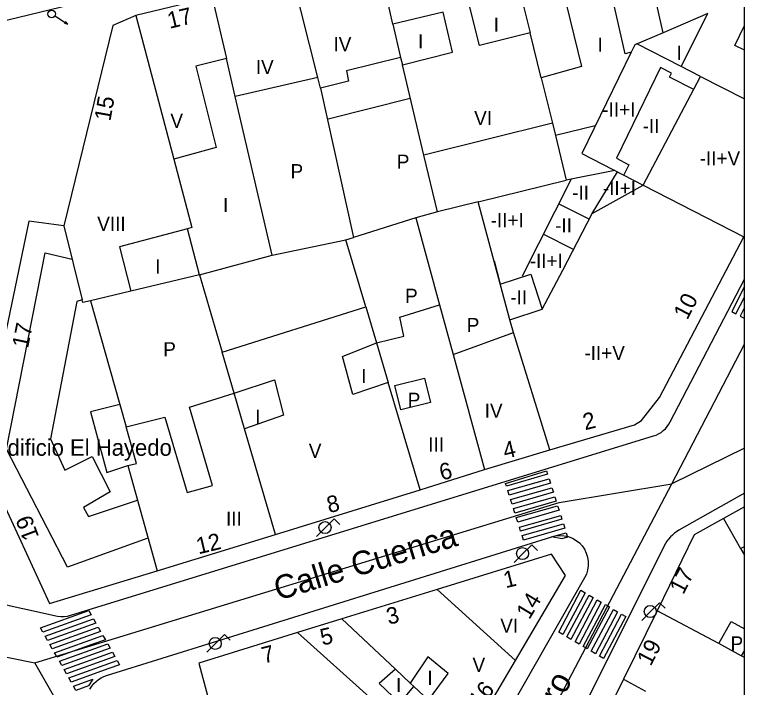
# Model space of a CAD drawing. Extents: x 282771 to 285132, y 4823109 to 4825496.
# Drawn here: x 285052.7 to 285130.1, y 4823565.5 to 4823636.8 of the extents above; entities that cross this region are included whole.
import ezdxf

# ---------------------------------------------------------------- set-up
doc = ezdxf.new("R2010")
doc.units = 0
for name, color, linetype in [('ACERA-BORDILLO', 7, 'Continuous'), ('CALLE-EJE', 7, 'Continuous'), ('CALLE-TEXTO', 7, 'Continuous'), ('Default', 7, 'Continuous'), ('EDIFICIO', 7, 'Continuous'), ('FAROLA', 7, 'Continuous'), ('INTERIOR-EDIFICIO', 7, 'Continuous'), ('MEDIANERA', 7, 'Continuous'), ('NUM-LOCAL', 7, 'Continuous'), ('NUM-PORTAL', 7, 'Continuous'), ('PASO-PEATONES', 7, 'Continuous'), ('SEMAFORO', 7, 'Continuous'), ('TXT-ALTURA-EDIFICIO', 7, 'Continuous'), ('TXT-EDIFICIOS', 7, 'Continuous')]:
    doc.layers.add(name, color=color, linetype=linetype)

msp = doc.modelspace()

# ---------------------------------------------------------------- linework, layer by layer
at = {"layer": 'ACERA-BORDILLO'}
for points in [[(285130.1, 4823655.134), (285049.745, 4823635.675), (285049.355, 4823635.495), (285048.995, 4823635.275), (285048.655, 4823635.035), (285048.335, 4823634.745), (285048.055, 4823634.435), (285047.795, 4823634.105), (285047.575, 4823633.745), (285047.395, 4823633.365), (285047.255, 4823632.965), (285047.145, 4823632.555), (285047.085, 4823632.145), (285046.055, 4823627.285), (285047.895, 4823625.795), (285039.684, 4823582.233), (285036.594, 4823581.132), (285036.492, 4823580.464), (285036.526, 4823579.383), (285036.986, 4823578.315), (285037.819, 4823577.502), (285038.816, 4823577.084), (285057.224, 4823573.049)], [(285057.224, 4823573.049), (285057.583, 4823573.004), (285057.948, 4823573.002), (285058.31, 4823573.044), (285058.662, 4823573.13), (285120.46, 4823592.138), (285120.735, 4823592.238), (285121.003, 4823592.365), (285121.259, 4823592.521), (285121.5, 4823592.702), (285121.721, 4823592.906), (285121.92, 4823593.131), (285122.094, 4823593.371), (285122.241, 4823593.624), (285130.1, 4823608.771)], [(285130.1, 4823586.079), (285123.156, 4823582.138), (285122.913, 4823581.988), (285122.68, 4823581.82), (285122.459, 4823581.633), (285122.251, 4823581.43), (285122.059, 4823581.212), (285121.885, 4823580.982), (285121.729, 4823580.74), (285121.592, 4823580.489), (285092.154, 4823521.564)], [(285060.686, 4823565.309), (285060.873, 4823565.613), (285061.092, 4823565.888), (285061.336, 4823566.13), (285061.598, 4823566.338), (285061.873, 4823566.511), (285062.154, 4823566.647), (285062.434, 4823566.75), (285109.658, 4823581.463)], [(285109.658, 4823581.463), (285110.077, 4823581.561), (285110.52, 4823581.598), (285110.975, 4823581.568), (285111.424, 4823581.468), (285111.853, 4823581.301), (285112.247, 4823581.072), (285112.595, 4823580.794), (285112.888, 4823580.479), (285113.133, 4823580.125), (285113.33, 4823579.726), (285113.469, 4823579.292), (285113.541, 4823578.837), (285113.542, 4823578.377), (285113.474, 4823577.926), (285113.342, 4823577.501), (285113.156, 4823577.113), (285085.388, 4823528.395)]]:
    msp.add_lwpolyline(points, dxfattribs=at)
at = {"layer": 'CALLE-EJE'}
for points in [[(285122.415, 4823587.065), (285130.1, 4823601.872)], [(285130.1, 4823590.839), (285122.415, 4823587.065)], [(285054.835, 4823568.107), (285110.445, 4823585.076), (285122.415, 4823587.065)], [(285084.854, 4823515.654), (285122.415, 4823587.065)], [(285026.195, 4823573.894), (285054.835, 4823568.107)], [(285084.854, 4823515.654), (285054.835, 4823568.107)]]:
    msp.add_lwpolyline(points, dxfattribs=at)
at = {"layer": 'Default'}
msp.add_lwpolyline([(282771.5, 4823109), (285130.1, 4823109), (285130.1, 4825495.5)], dxfattribs=at)
at = {"layer": 'EDIFICIO'}
for points in [[(285130.1, 4823652.71), (285118.085, 4823649.726), (285104.515, 4823646.356), (285091.135, 4823643.035), (285082.165, 4823640.805), (285073.635, 4823638.685), (285065.565, 4823636.685), (285063.125, 4823635.655), (285057.915, 4823614.415), (285054.205, 4823614.905), (285049.055, 4823590.274), (285056.395, 4823574.384), (285067.815, 4823577.835), (285080.375, 4823581.685)], [(285080.375, 4823581.685), (285095.695, 4823586.415), (285102.515, 4823588.595), (285109.445, 4823590.655), (285118.425, 4823593.305), (285119.195, 4823593.785), (285121.081, 4823596.21), (285124.455, 4823602.605), (285130.045, 4823613.226), (285130.1, 4823613.33)], [(285130.1, 4823584.628), (285127.885, 4823583.385), (285124.785, 4823581.655), (285120.835, 4823573.595), (285117.285, 4823566.345), (285110.645, 4823552.795), (285107.064, 4823545.495)], [(285072.225, 4823568.074), (285073.855, 4823561.994), (285071.065, 4823561.784), (285069.684, 4823550.164), (285074.714, 4823541.114), (285081.564, 4823529.734), (285083.064, 4823529.804), (285089.654, 4823540.974), (285093.054, 4823546.724), (285098.955, 4823556.735), (285100.935, 4823560.085), (285105.805, 4823568.335), (285111.125, 4823577.345), (285109.635, 4823579.595), (285097.495, 4823575.855), (285087.415, 4823572.755), (285082.695, 4823571.295), (285072.225, 4823568.074)]]:
    msp.add_lwpolyline(points, dxfattribs=at)
at = {"layer": 'FAROLA'}
for p, q in [((285086.594, 4823583.354), (285085.654, 4823582.424)), ((285087.184, 4823582.764), (285086.594, 4823583.354)), ((285085.654, 4823582.424), (285084.724, 4823581.484)), ((285107.549, 4823580.603), (285106.609, 4823579.673)), ((285108.139, 4823580.013), (285107.549, 4823580.603)), ((285106.609, 4823579.673), (285105.679, 4823578.733)), ((285121.096, 4823574.464), (285120.156, 4823573.534)), ((285121.686, 4823573.874), (285121.096, 4823574.464)), ((285120.156, 4823573.534), (285119.226, 4823572.594)), ((285074.953, 4823571.078), (285074.013, 4823570.148)), ((285075.543, 4823570.488), (285074.953, 4823571.078)), ((285074.013, 4823570.148), (285073.083, 4823569.208))]:
    msp.add_line(p, q, dxfattribs=at)
for centre in [(285085.614, 4823582.424), (285106.569, 4823579.673), (285120.116, 4823573.534), (285073.973, 4823570.148)]:
    msp.add_circle(centre, 0.638, dxfattribs=at)
at = {"layer": 'INTERIOR-EDIFICIO'}
msp.add_line((285091.07, 4823602.02), (285092.32, 4823597.803), dxfattribs=at)
for points in [[(285126.215, 4823636.906), (285121.475, 4823634.876), (285118.485, 4823633.606), (285118.095, 4823632.806), (285117.455, 4823632.626), (285115.605, 4823640.776)], [(285110.795, 4823639.566), (285112.825, 4823631.306), (285108.549, 4823630.096), (285109.74, 4823625.297), (285096.104, 4823621.89), (285093.825, 4823631.468), (285099.135, 4823632.805), (285098.145, 4823637.045), (285092.82, 4823635.777), (285093.635, 4823632.265), (285087.905, 4823630.835), (285088.105, 4823629.725), (285085.145, 4823628.985), (285084.861, 4823630.112), (285076.091, 4823628.129), (285075.153, 4823632.16), (285071.925, 4823631.335), (285074.065, 4823622.725), (285069.569, 4823621.486), (285071.485, 4823614.215), (285071.035, 4823614.095), (285063.825, 4823612.165), (285065.003, 4823607.482), (285060.755, 4823606.465), (285063.858, 4823595.488), (285060.745, 4823594.695), (285062.485, 4823588.265), (285064.695, 4823588.995), (285065.635, 4823589.205), (285064.53, 4823593.113), (285068.635, 4823594.145), (285071.005, 4823586.145), (285073.685, 4823586.895), (285071.235, 4823595.175), (285075.973, 4823596.669)], [(285107.363, 4823634.877), (285102.015, 4823633.525), (285100.945, 4823637.715), (285106.339, 4823639.006), (285107.363, 4823634.877)], [(285091.07, 4823602.02), (285093.975, 4823602.705), (285093.555, 4823604.735), (285097.766, 4823606.04), (285099.203, 4823600.76), (285105.595, 4823603.105), (285105.225, 4823604.453), (285108.665, 4823605.565), (285110.825, 4823609.705), (285113.967, 4823615.717), (285119.371, 4823618.71), (285125.446, 4823630.233), (285123.405, 4823631.306), (285126.215, 4823636.906)], [(285129.085, 4823633.506), (285130.1, 4823635.629)], [(285130.1, 4823633.025), (285129.085, 4823633.506)], [(285075.973, 4823596.669), (285074.696, 4823601.016), (285089.943, 4823605.823), (285091.07, 4823602.02)], [(285092.32, 4823597.803), (285088.565, 4823596.535), (285087.465, 4823600.555), (285091.07, 4823602.02)], [(285075.973, 4823596.669), (285080.275, 4823598.095), (285081.215, 4823594.335), (285077.078, 4823592.907), (285075.973, 4823596.669)], [(285096.155, 4823598.255), (285096.795, 4823595.675), (285093.675, 4823594.895), (285093.035, 4823597.475), (285096.155, 4823598.255)], [(285130.1, 4823569.419), (285129.765, 4823568.825), (285127.395, 4823570.145), (285128.705, 4823572.475)], [(285128.705, 4823572.475), (285130.1, 4823571.692)], [(285098.685, 4823566.955), (285096.525, 4823568.735), (285094.665, 4823565.945), (285093.075, 4823567.435), (285091.365, 4823565.895), (285093.565, 4823563.825), (285095.025, 4823565.595), (285096.585, 4823564.145), (285098.685, 4823566.955)]]:
    msp.add_lwpolyline(points, dxfattribs=at)
at = {"layer": 'MEDIANERA'}
for p, q in [((285121.475, 4823634.876), (285118.085, 4823649.726)), ((285092.82, 4823635.777), (285091.135, 4823643.035)), ((285073.635, 4823638.685), (285075.153, 4823632.16)), ((285065.565, 4823636.685), (285069.569, 4823621.486)), ((285092.815, 4823635.775), (285092.82, 4823635.777)), ((285108.549, 4823630.096), (285107.363, 4823634.877)), ((285093.635, 4823632.265), (285093.825, 4823631.468)), ((285093.825, 4823631.468), (285093.815, 4823631.465)), ((285125.446, 4823630.233), (285130.1, 4823627.879)), ((285085.145, 4823628.985), (285088.625, 4823613.185)), ((285085.955, 4823625.755), (285094.645, 4823627.935)), ((285109.74, 4823625.297), (285110.065, 4823623.985)), ((285114.285, 4823624.995), (285110.065, 4823623.985)), ((285110.065, 4823623.985), (285111.195, 4823619.265)), ((285069.565, 4823621.485), (285069.569, 4823621.486)), ((285117.852, 4823620.897), (285117.848, 4823620.889)), ((285116.345, 4823620.265), (285111.195, 4823619.265)), ((285113.967, 4823615.717), (285116.646, 4823620.132)), ((285101.865, 4823616.945), (285111.195, 4823619.265)), ((285111.714, 4823619.366), (285106.515, 4823609.064)), ((285101.865, 4823616.945), (285097.535, 4823615.875)), ((285105.223, 4823604.453), (285101.865, 4823616.945)), ((285113.647, 4823615.104), (285110.392, 4823616.746)), ((285095.255, 4823615.265), (285088.625, 4823613.185)), ((285097.535, 4823615.875), (285095.255, 4823615.265)), ((285095.255, 4823615.265), (285097.766, 4823606.04)), ((285057.915, 4823614.415), (285059.874, 4823606.577)), ((285072.285, 4823609.225), (285071.035, 4823614.095)), ((285080.005, 4823611.305), (285087.835, 4823612.935)), ((285087.835, 4823612.935), (285088.625, 4823613.185)), ((285089.943, 4823605.823), (285087.835, 4823612.935)), ((285111.981, 4823611.917), (285108.772, 4823613.537)), ((285072.285, 4823609.225), (285080.005, 4823611.305)), ((285072.285, 4823609.225), (285065.003, 4823607.482)), ((285072.285, 4823609.225), (285074.696, 4823601.016)), ((285109.445, 4823590.655), (285105.595, 4823603.105)), ((285099.203, 4823600.76), (285102.515, 4823588.595)), ((285095.695, 4823586.415), (285092.32, 4823597.803)), ((285080.375, 4823581.685), (285077.078, 4823592.907)), ((285064.695, 4823588.995), (285067.815, 4823577.835)), ((285127.885, 4823583.385), (285129.695, 4823580.205)), ((285129.695, 4823580.205), (285130.1, 4823580.412)), ((285129.695, 4823580.205), (285130.1, 4823579.498)), ((285097.495, 4823575.855), (285105.805, 4823568.335)), ((285127.395, 4823570.145), (285120.835, 4823573.595)), ((285093.075, 4823567.435), (285087.415, 4823572.755)), ((285090.645, 4823564.165), (285082.695, 4823571.295)), ((285095.025, 4823565.595), (285094.665, 4823565.945)), ((285117.285, 4823566.345), (285119.605, 4823565.085))]:
    msp.add_line(p, q, dxfattribs=at)
for points in [[(285084.875, 4823630.115), (285084.861, 4823630.112), (285082.165, 4823640.805)], [(285123.405, 4823631.306), (285118.675, 4823633.686), (285118.485, 4823633.606)], [(285118.099, 4823632.804), (285112.852, 4823622.061), (285119.371, 4823618.71), (285130.045, 4823613.226)], [(285124.719, 4823628.854), (285122.141, 4823630.151), (285122.36, 4823630.6), (285121.199, 4823631.185), (285116.517, 4823621.583), (285117.848, 4823620.889), (285117.316, 4823619.798)], [(285080.005, 4823611.305), (285076.091, 4823628.129), (285076.075, 4823628.125)], [(285097.535, 4823615.875), (285096.104, 4823621.89), (285096.085, 4823621.885)], [(285066.835, 4823581.305), (285058.305, 4823578.244), (285051.825, 4823590.724), (285055.935, 4823611.535), (285058.795, 4823610.885)], [(285103.544, 4823610.699), (285104.208, 4823608.228), (285107.464, 4823609.281), (285108.665, 4823605.565)], [(285059.865, 4823606.575), (285059.275, 4823606.405), (285056.495, 4823591.835), (285058.025, 4823588.495), (285060.915, 4823589.945), (285062.815, 4823586.215), (285059.995, 4823584.555), (285060.535, 4823583.594), (285065.715, 4823585.335)], [(285060.755, 4823606.465), (285059.945, 4823606.295), (285059.874, 4823606.577)], [(285063.885, 4823595.495), (285063.858, 4823595.488), (285064.53, 4823593.113)], [(285130.1, 4823568.657), (285129.765, 4823568.825)]]:
    msp.add_lwpolyline(points, dxfattribs=at)
at = {"layer": 'PASO-PEATONES'}
for p, q in [((285130.1, 4823606.862), (285130.1, 4823607.968)), ((285130.1, 4823604.651), (285130.1, 4823605.757))]:
    msp.add_line(p, q, dxfattribs=at)
for points in [[(285130.1, 4823607.968), (285128.755, 4823605.315), (285129.197, 4823605.081), (285130.1, 4823606.862)], [(285130.1, 4823605.757), (285129.639, 4823604.848), (285130.081, 4823604.614), (285130.1, 4823604.651)]]:
    msp.add_lwpolyline(points, dxfattribs=at)
for points in [[(285104.762, 4823587.098), (285109.118, 4823588.438), (285109.23, 4823588.082), (285104.849, 4823586.822)], [(285105, 4823586.345), (285109.382, 4823587.606), (285109.533, 4823587.129), (285105.152, 4823585.868)], [(285105.303, 4823585.392), (285109.684, 4823586.652), (285109.835, 4823586.175), (285105.454, 4823584.915)], [(285105.606, 4823584.438), (285109.987, 4823585.699), (285110.138, 4823585.222), (285105.757, 4823583.961)], [(285105.908, 4823583.484), (285110.289, 4823584.745), (285110.44, 4823584.268), (285106.059, 4823583.008)], [(285106.227, 4823582.479), (285110.614, 4823583.722), (285110.743, 4823583.315), (285106.362, 4823582.054)], [(285106.513, 4823581.577), (285110.894, 4823582.838), (285111.046, 4823582.361), (285106.664, 4823581.101)], [(285109.644, 4823581.438), (285111.197, 4823581.885), (285111.348, 4823581.408), (285110.723, 4823581.228)], [(285110.407, 4823571.339), (285112.763, 4823575.781), (285113.194, 4823575.528), (285110.839, 4823571.086)], [(285111.271, 4823570.833), (285113.626, 4823575.275), (285114.058, 4823575.022), (285111.703, 4823570.58)], [(285112.134, 4823570.327), (285114.49, 4823574.769), (285114.921, 4823574.516), (285112.566, 4823570.074)], [(285112.998, 4823569.821), (285115.353, 4823574.263), (285115.604, 4823574.116), (285115.785, 4823574.01), (285113.429, 4823569.568), (285113.263, 4823569.665)], [(285055.422, 4823571.789), (285060.553, 4823573.629), (285060.805, 4823573.188), (285055.673, 4823571.348)], [(285113.861, 4823569.315), (285116.217, 4823573.756), (285116.648, 4823573.503), (285114.293, 4823569.062)], [(285055.925, 4823570.907), (285061.057, 4823572.747), (285061.309, 4823572.306), (285056.177, 4823570.467)], [(285114.725, 4823568.809), (285117.08, 4823573.25), (285117.512, 4823572.997), (285115.156, 4823568.556)], [(285056.429, 4823570.026), (285061.561, 4823571.865), (285061.812, 4823571.425), (285056.681, 4823569.585)], [(285056.932, 4823569.144), (285062.064, 4823570.984), (285062.316, 4823570.543), (285060.874, 4823570.026), (285057.184, 4823568.703), (285057.048, 4823568.942)], [(285057.436, 4823568.262), (285062.568, 4823570.102), (285062.82, 4823569.661), (285057.688, 4823567.821)], [(285057.94, 4823567.38), (285063.071, 4823569.22), (285063.323, 4823568.779), (285058.191, 4823566.939)], [(285058.443, 4823566.499), (285063.575, 4823568.338), (285063.827, 4823567.897), (285062.67, 4823567.483), (285058.695, 4823566.058)], [(285058.947, 4823565.617), (285061.004, 4823566.354), (285060.516, 4823565.648), (285059.199, 4823565.176)]]:
    msp.add_lwpolyline(points, close=True, dxfattribs=at)
at = {"layer": 'SEMAFORO'}
for p, q in [((285056.963, 4823636.65), (285057.3, 4823636.436)), ((285057.3, 4823636.436), (285058.313, 4823635.792)), ((285058.046, 4823636.08), (285058.313, 4823635.792)), ((285057.939, 4823635.912), (285058.313, 4823635.792))]:
    msp.add_line(p, q, dxfattribs=at)
msp.add_ellipse((285056.625, 4823636.865), major_axis=(0.16, -0.367), ratio=0.999979, dxfattribs=at)

# ---------------------------------------------------------------- texts
at = {"layer": 'CALLE-TEXTO'}
for s, rotation, p in [('Calle Cuenca', 16.96881, (285080.647, 4823574.676)), ('Calle Antonio Cachero', 62.25657, (285096.336, 4823536.692))]:
    msp.add_text(s, height=2.5, rotation=rotation, dxfattribs=at).set_placement(p)
at = {"layer": 'NUM-LOCAL'}
for s, rotation, p in [('14', 58.91898, (285107.287, 4823572.602)), ('16', 51.02224, (285102.048, 4823563.203))]:
    msp.add_text(s, height=1.75, rotation=rotation, dxfattribs=at).set_placement(p)
at = {"layer": 'NUM-PORTAL'}
for s, rotation, p in [('17', 13.59064, (285069.128, 4823635.285)), ('15', 79.96957, (285062.847, 4823625.434)), ('10', 62.56989, (285124.035, 4823604.352)), ('17', 78.47959, (285054.106, 4823601.36)), ('2', 13.59063, (285113.194, 4823592.738)), ('4', 13.59063, (285104.721, 4823589.696)), ('6', 13.59063, (285097.981, 4823587.408)), ('8', 13.59063, (285086.037, 4823583.952)), ('19', 110.63008, (285055.307, 4823581.461)), ('12', 13.59063, (285072.188, 4823579.584)), ('17', 62.56989, (285123.613, 4823575.245)), ('1', 13.59063, (285104.774, 4823575.99)), ('3', 13.59063, (285092.356, 4823572.122)), ('5', 13.59063, (285085.334, 4823569.911)), ('19', 62.56989, (285120.159, 4823567.666)), ('7', 13.59063, (285079.123, 4823568.001))]:
    msp.add_text(s, height=1.75, rotation=rotation, dxfattribs=at).set_placement(p)
at = {"layer": 'TXT-ALTURA-EDIFICIO'}
for s, p in [('I', (285103.504, 4823634.975)), ('I', (285095.484, 4823633.205)), ('IV', (285086.516, 4823632.905)), ('I', (285114.514, 4823632.866)), ('I', (285122.904, 4823631.986)), ('IV', (285078.276, 4823630.485)), ('-II+I', (285115.027, 4823625.986)), ('V', (285069.216, 4823624.785)), ('VI', (285101.436, 4823625.085)), ('-II', (285119.309, 4823624.248)), ('-II+V', (285125.356, 4823620.817)), ('P', (285093.23, 4823620.455)), ('P', (285081.96, 4823619.445)), ('I', (285074.804, 4823615.865)), ('VIII', (285061.455, 4823613.865)), ('I', (285067.604, 4823609.345)), ('P', (285094.109, 4823606.245)), ('P', (285100.649, 4823603.145)), ('P', (285068.459, 4823600.575)), ('-II+V', (285113.131, 4823600.187)), ('I', (285089.454, 4823597.735)), ('P', (285094.389, 4823595.215)), ('IV', (285102.556, 4823594.065)), ('I', (285078.204, 4823593.435)), ('III', (285096.573, 4823590.485)), ('V', (285083.896, 4823589.805)), ('III', (285075.113, 4823582.625)), ('VI', (285104.205, 4823571.285)), ('P', (285128.629, 4823569.395)), ('V', (285101.266, 4823567.125)), ('I', (285096.474, 4823565.745)), ('I', (285093.144, 4823564.985))]:
    msp.add_text(s, height=1.5, rotation=0.00059, dxfattribs=at).set_placement(p)
for s, p in [('-II+I', (285115.084, 4823617.662)), ('-II', (285111.831, 4823617.171)), ('-II+I', (285103.188, 4823614.263)), ('-II', (285110.023, 4823613.707)), ('-II+I', (285107.328, 4823609.949)), ('-II', (285105.273, 4823606.082))]:
    msp.add_text(s, height=1.5, dxfattribs=at).set_placement(p)
at = {"layer": 'TXT-EDIFICIOS'}
msp.add_text('Edificio El Hayedo', height=1.75, rotation=0.00059, dxfattribs=at).set_placement((285050.374, 4823590.035))

doc.saveas('drawing.dxf')
